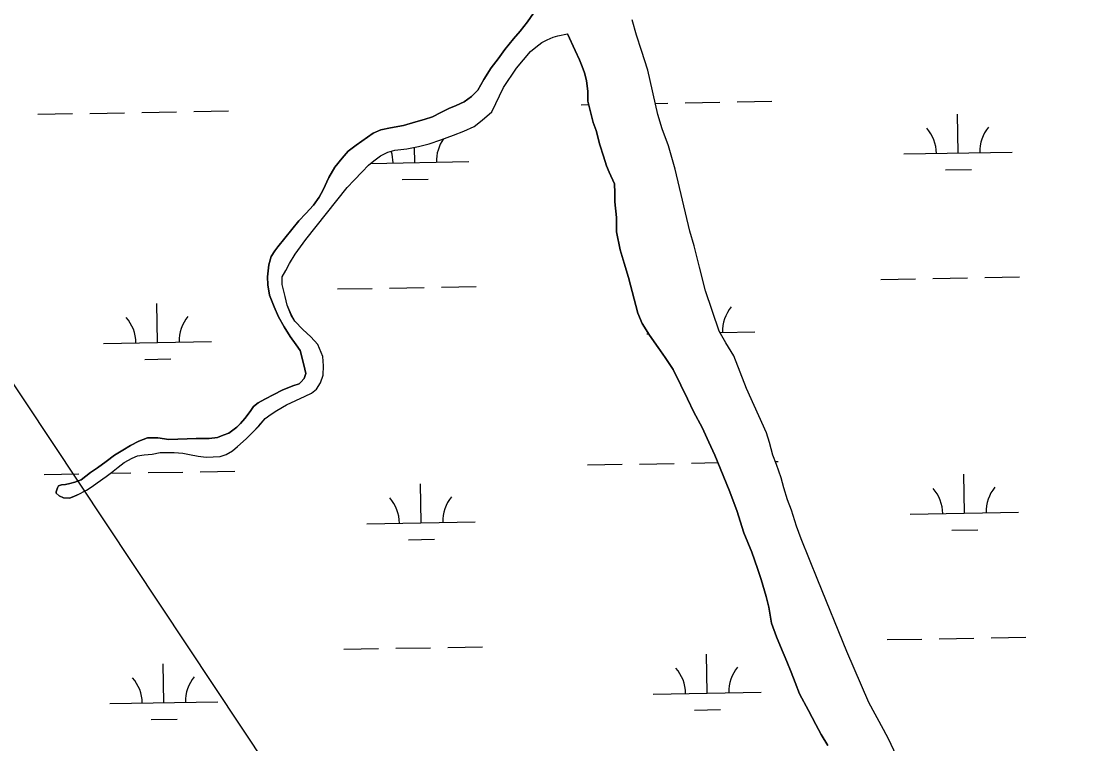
# Model space of a CAD drawing. Extents: x 3903937 to 3942190, y 260677 to 286651.
# Drawn here: x 3932849 to 3933832, y 272785 to 273452 of the extents above; entities that cross this region are included whole.
import ezdxf

# ---------------------------------------------------------------- set-up
doc = ezdxf.new("R2010")
doc.units = 0
for name, color, linetype in [('V-TOPO-SHOR', 7, 'Continuous'), ('V-UTIL-LINE', 7, 'Continuous'), ('V-WETL-SWMP', 7, 'Continuous')]:
    doc.layers.add(name, color=color, linetype=linetype)

msp = doc.modelspace()

# ---------------------------------------------------------------- linework, layer by layer
at = {"layer": 'V-TOPO-SHOR'}
for points in [[(3932901.12, 273015.08), (3932897.935, 273013.492), (3932893.757, 273011.903), (3932888.1890000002, 273012.108), (3932884.213, 273014.101), (3932881.43, 273016.689), (3932881.432, 273017.881), (3932882.829, 273021.461), (3932883.824, 273023.45), (3932886.61, 273024.242), (3932890.1890000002, 273024.43700000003), (3932894.169, 273025.428), (3932898.943, 273026.618), (3932904.5130000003, 273029), (3932908.892, 273032.178), (3932913.27, 273035.754), (3932919.838, 273039.926), (3932927.799, 273045.685), (3932935.36, 273051.645), (3932943.122, 273056.412), (3932950.2860000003, 273060.582), (3932957.847, 273064.553), (3932966.004, 273067.728), (3932975.3510000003, 273067.521), (3932985.694, 273066.12), (3933010.753, 273067.091), (3933022.8880000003, 273067.08), (3933030.643, 273068.068), (3933035.8170000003, 273070.052), (3933040.99, 273072.037), (3933048.3540000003, 273077.4), (3933051.936, 273080.777), (3933055.92, 273085.547), (3933060.698, 273091.908), (3933063.884, 273096.479), (3933068.2630000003, 273099.857), (3933074.233, 273103.234), (3933082.591, 273107.6), (3933090.3510000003, 273111.77), (3933100.298, 273115.54), (3933105.8680000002, 273117.525), (3933107.66, 273118.915), (3933110.646, 273122.292), (3933112.242, 273127.064), (3933110.458, 273135.023), (3933106.89, 273148.153), (3933103.116, 273153.527), (3933097.554, 273161.09), (3933092.1920000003, 273170.242), (3933086.83, 273179.397), (3933082.861, 273188.547), (3933078.694, 273199.291), (3933076.912, 273209.04), (3933076.719, 273216.398), (3933077.321, 273221.768), (3933077.923, 273227.336), (3933080.119, 273235.09), (3933083.504, 273240.458), (3933086.292, 273244.036), (3933105.805, 273268.083), (3933112.174, 273274.84), (3933119.142, 273282.591), (3933124.52, 273289.745), (3933128.304, 273296.506), (3933133.285, 273308.036), (3933139.062, 273317.577), (3933145.632, 273325.726), (3933151.207, 273332.483), (3933158.572, 273337.847), (3933174.294, 273348.971), (3933181.4560000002, 273351.947), (3933190.4080000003, 273353.731), (3933202.344, 273355.908), (3933213.683, 273359.279), (3933221.441, 273361.657), (3933229.002, 273364.036), (3933236.762, 273368.007), (3933244.323, 273371.581), (3933250.889, 273374.36), (3933258.252, 273377.735), (3933265.217, 273382.702), (3933270.99, 273388.661), (3933276.5670000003, 273398.404), (3933283.34, 273409.137), (3933289.711, 273417.684), (3933295.884, 273426.23), (3933303.849, 273435.968), (3933310.22, 273443.124), (3933316.79, 273451.668), (3933322.565, 273459.819)], [(3933657.481, 272774.743), (3933650.731, 272789.069), (3933645.7660000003, 272798.422), (3933632.065, 272823.295), (3933611.821, 272870.29), (3933585.031, 272936.148), (3933569.63, 272974.427), (3933565.304, 272986.086), (3933560.625, 273000.967), (3933557.092, 273010.318), (3933553.721, 273021.498), (3933551.065, 273030.61), (3933546.819, 273043.025), (3933543.526, 273051.78), (3933540.274, 273063.316), (3933537.775, 273072.35), (3933519.1180000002, 273113.298), (3933507.41, 273143.34), (3933500.061, 273155.28), (3933493.9050000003, 273166.224), (3933481.2090000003, 273203.428), (3933475.659, 273225.311), (3933470.904, 273244.806), (3933466.9390000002, 273258.534), (3933453.267, 273315.824), (3933447.1180000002, 273337.11100000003), (3933441.366, 273352.83), (3933437.401, 273366.158), (3933428.088, 273407.139), (3933422.338, 273425.243), (3933417.576, 273439.368), (3933413.611, 273453.493)], [(3932901.12, 273015.08), (3932909.676, 273019.249), (3932914.849, 273022.627), (3932919.429, 273026.004), (3932927.787, 273031.961), (3932932.761, 273035.537), (3932938.932, 273040.504), (3932944.504, 273044.874), (3932951.668, 273048.84500000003), (3932956.643, 273051.028), (3932962.809, 273052.017), (3932970.168, 273052.607), (3932977.727, 273053.994), (3932983.6950000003, 273053.99), (3932990.455, 273053.983), (3932998.611, 273053.578), (3933004.773, 273052.179), (3933012.7290000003, 273050.78), (3933020.088, 273049.779), (3933026.451, 273049.973), (3933033.015, 273050.365), (3933038.585, 273052.151), (3933044.555, 273055.526), (3933049.133, 273059.499), (3933056.897, 273066.652), (3933063.2660000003, 273072.813), (3933068.642, 273078.576), (3933074.614, 273085.531), (3933080.186, 273089.504), (3933085.362, 273092.879), (3933094.316, 273098.042), (3933111.625, 273105.984), (3933117.397, 273108.763), (3933121.974, 273112.538), (3933125.759, 273118.303), (3933128.151, 273125.461), (3933128.556, 273134.212), (3933127.968, 273142.762), (3933123.205, 273153.905), (3933116.647, 273160.873), (3933109.295, 273167.641), (3933101.9420000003, 273175.405), (3933098.7660000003, 273180.777), (3933094.994, 273190.128), (3933093.2120000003, 273198.286), (3933090.238, 273209.226), (3933090.244, 273216.18700000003), (3933093.632, 273222.151), (3933097.216, 273228.512), (3933102.395, 273237.259), (3933112.154, 273250.77400000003), (3933150.384, 273298.871), (3933156.753, 273305.429), (3933164.318, 273313.377), (3933169.893, 273319.539), (3933175.066, 273323.513), (3933181.038, 273328.082), (3933188.001, 273331.457), (3933194.369, 273333.241), (3933205.508, 273334.424), (3933216.2490000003, 273336.601), (3933225.9960000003, 273338.979), (3933236.938, 273342.749), (3933248.6780000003, 273347.114), (3933258.227, 273350.884), (3933267.578, 273355.252), (3933275.142, 273360.815), (3933283.899, 273368.56200000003), (3933294.86, 273391.226), (3933306.609, 273408.916), (3933313.179, 273416.668), (3933319.551, 273424.221), (3933324.525, 273428.393), (3933330.1, 273432.564), (3933335.074, 273435.145), (3933340.645, 273437.527), (3933344.823, 273438.915), (3933353.855, 273440.617)], [(3933594.2430000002, 272783.551), (3933588.2830000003, 272793.699), (3933583.12, 272803.052), (3933576.372, 272815.985), (3933568.0300000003, 272831.309), (3933564.061, 272841.854), (3933560.293, 272851.205), (3933556.523, 272861.152), (3933550.5670000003, 272874.88), (3933546.7970000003, 272884.032), (3933542.234, 272896.566), (3933539.6610000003, 272911.287), (3933537.284, 272921.232), (3933532.723, 272936.951), (3933529.352, 272946.898), (3933524.193, 272962.016), (3933516.65, 272979.924), (3933510.1070000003, 273000.416), (3933503.162, 273019.317), (3933490.063, 273051.74700000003), (3933484.306, 273063.685), (3933478.154, 273077.216), (3933470.449, 273091.464), (3933464.6920000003, 273103.75800000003), (3933458.458, 273116.335), (3933451.47, 273130.74), (3933444.0810000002, 273141.84500000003), (3933437.487, 273151.118), (3933429.502, 273162.343), (3933422.948, 273173.329), (3933418.7800000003, 273182.719), (3933410.218, 273215.663), (3933406.2120000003, 273228.793), (3933402.364, 273241.326), (3933399.156, 273257.798), (3933399.13, 273271.004), (3933397.551, 273285.405), (3933397.637, 273293.878), (3933397.287, 273302.152), (3933392.324, 273313.094), (3933389.744, 273318.667), (3933387.165, 273327.619), (3933383.794, 273338.164), (3933380.227, 273351.492), (3933377.646, 273358.853), (3933374.2770000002, 273372.38), (3933372.4930000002, 273378.35), (3933372.502, 273387.3), (3933371.517, 273397.642), (3933369.534, 273404.605), (3933367.3510000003, 273410.374), (3933364.77, 273416.742), (3933360.801, 273425.29600000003), (3933353.855, 273440.617)]]:
    msp.add_lwpolyline(points, dxfattribs=at)
at = {"layer": 'V-UTIL-LINE'}
msp.add_lwpolyline([(3921517.354570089, 284435.91489060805), (3929017.835, 277413.471), (3932265.611, 273984.103), (3936271.063, 267959.08400000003), (3937259.245182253, 266527.5992614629)], dxfattribs=at)
at = {"layer": 'V-WETL-SWMP'}
for p, q in [((3933462.424053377, 273376.9457587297), (3933494.419097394, 273377.5089269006)), ((3933510.416619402, 273377.7905109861), (3933542.411663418, 273378.3536791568)), ((3932912.601220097, 273367.267924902), (3932944.5962641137, 273367.8310930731)), ((3932960.5937861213, 273368.1126771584), (3932992.588830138, 273368.6758453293)), ((3933008.586352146, 273368.95742941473), (3933040.5813961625, 273369.5205975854)), ((3933366.438921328, 273375.2562542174), (3933373.381827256, 273375.37846138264)), ((3933435.0583731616, 273376.464075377), (3933446.4265313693, 273376.66417464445)), ((3932864.6086540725, 273366.423172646), (3932896.603698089, 273366.9863408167)), ((3933714.5941396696, 273330.6345289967), (3933713.9605754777, 273366.6289535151)), ((3933212.763872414, 273321.8014474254), (3933212.5166771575, 273335.8452508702)), ((3933664.601883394, 273329.75457872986), (3933764.5863959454, 273331.51447926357)), ((3933171.9020953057, 273321.0822094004), (3933262.7561286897, 273322.6813976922)), ((3933702.8675684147, 273314.99473080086), (3933726.863851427, 273315.4171069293)), ((3933201.037301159, 273306.1616492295), (3933225.0335841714, 273306.58402535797)), ((3933643.2289970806, 273213.9284986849), (3933675.224041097, 273214.4916668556)), ((3933691.2215631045, 273214.7732509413), (3933723.2166071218, 273215.336419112)), ((3933739.2141291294, 273215.61800319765), (3933771.2091731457, 273216.1811713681)), ((3933141.3987298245, 273205.09541711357), (3933173.393773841, 273205.65858528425)), ((3933189.391295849, 273205.9401693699), (3933221.3863398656, 273206.5033375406)), ((3933237.3838618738, 273206.7849216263), (3933269.37890589, 273207.3480897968)), ((3932975.1777255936, 273155.73244770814), (3932974.5441614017, 273191.72687222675)), ((3933427.0157365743, 273163.6855790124), (3933428.6831113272, 273163.71492769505)), ((3933494.6630871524, 273164.8762895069), (3933527.0002491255, 273165.4454795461)), ((3932925.1854693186, 273154.85249744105), (3933025.16998187, 273156.6123979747)), ((3932963.451154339, 273140.0926495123), (3932987.447437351, 273140.5150256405)), ((3933372.2936704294, 273042.6327770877), (3933404.2887144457, 273043.19594525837)), ((3933420.2862364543, 273043.4775293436), (3933452.2812804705, 273044.0406975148)), ((3933468.2788024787, 273044.3222816), (3933492.887700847, 273044.755440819)), ((3933545.817293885, 273045.6870932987), (3933548.2664125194, 273045.7302020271)), ((3932870.4634031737, 273033.79969551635), (3932902.45844719, 273034.36286368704)), ((3932931.847761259, 273034.8801664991), (3932950.451013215, 273035.20761594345)), ((3932966.448535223, 273035.48920002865), (3932998.443579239, 273036.05236819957)), ((3933014.4411012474, 273036.33395228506), (3933046.4361452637, 273036.89712045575)), ((3933720.448888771, 272998.01105186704), (3933719.8153245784, 273034.00547638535)), ((3933218.618621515, 272989.17797029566), (3933217.985057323, 273025.172394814)), ((3933670.456632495, 272997.1311016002), (3933770.441145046, 272998.89100213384)), ((3933168.6263652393, 272988.29802002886), (3933268.6108777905, 272990.0579205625)), ((3933708.722317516, 272982.3712536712), (3933732.718600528, 272982.7936297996)), ((3933206.89205026, 272973.53817209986), (3933230.888333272, 272973.9605482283)), ((3933649.083746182, 272881.30502155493), (3933681.078790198, 272881.8681897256)), ((3933697.0763122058, 272882.14977381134), (3933729.071356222, 272882.712941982)), ((3933745.06887823, 272882.99452606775), (3933777.063922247, 272883.5576942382)), ((3933147.2534789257, 272872.4719399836), (3933179.248522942, 272873.0351081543)), ((3933195.24604495, 272873.31669224), (3933227.2410889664, 272873.8798604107)), ((3933243.2386109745, 272874.1614444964), (3933275.2336549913, 272874.7246126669)), ((3933482.8627419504, 272831.94205214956), (3933482.229177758, 272867.9364766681)), ((3932981.032474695, 272823.1089705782), (3932980.3989105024, 272859.1033950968)), ((3933432.870485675, 272831.0621018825), (3933532.8549982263, 272832.8220024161)), ((3932931.040218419, 272822.22902031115), (3933031.0247309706, 272823.9889208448)), ((3933471.136170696, 272816.3022539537), (3933495.132453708, 272816.7246300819)), ((3932969.30590344, 272807.4691723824), (3932993.302186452, 272807.8915485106))]:
    msp.add_line(p, q, dxfattribs=at)
for points in [[(3933322.565, 273459.819), (3933316.79, 273451.669), (3933310.219, 273443.123), (3933303.849, 273435.968), (3933295.884, 273426.23), (3933289.711, 273417.683), (3933283.339, 273409.137), (3933276.5670000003, 273398.403), (3933270.99, 273388.662), (3933265.217, 273382.701), (3933258.251, 273377.735), (3933250.889, 273374.36), (3933244.323, 273371.581), (3933236.762, 273368.00800000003), (3933229.002, 273364.037), (3933221.4420000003, 273361.657), (3933213.683, 273359.278), (3933202.344, 273355.907), (3933190.4080000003, 273353.73), (3933181.457, 273351.947), (3933174.294, 273348.971), (3933158.572, 273337.847), (3933151.208, 273332.483), (3933145.633, 273325.726), (3933139.063, 273317.577), (3933133.2860000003, 273308.036), (3933128.304, 273296.505), (3933124.519, 273289.746), (3933119.142, 273282.591), (3933112.174, 273274.84), (3933105.804, 273268.08400000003), (3933086.291, 273244.03500000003), (3933083.504, 273240.458), (3933080.1180000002, 273235.091), (3933077.923, 273227.336), (3933077.321, 273221.768), (3933076.72, 273216.398), (3933076.912, 273209.039), (3933078.694, 273199.292), (3933082.861, 273188.548), (3933086.83, 273179.396), (3933092.1920000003, 273170.242), (3933097.554, 273161.089), (3933103.116, 273153.526)], [(3933657.48, 272774.743), (3933650.731, 272789.069), (3933645.767, 272798.422), (3933632.066, 272823.295), (3933611.821, 272870.291), (3933585.0300000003, 272936.147), (3933569.63, 272974.427), (3933565.305, 272986.086), (3933560.6240000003, 273000.967), (3933557.092, 273010.318), (3933553.721, 273021.499), (3933551.0640000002, 273030.61), (3933546.819, 273043.025), (3933543.525, 273051.779), (3933540.274, 273063.317), (3933537.776, 273072.349), (3933519.117, 273113.297), (3933507.409, 273143.34), (3933500.061, 273155.28), (3933493.9050000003, 273166.224), (3933481.2090000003, 273203.428), (3933475.66, 273225.31), (3933470.904, 273244.806), (3933466.938, 273258.533), (3933453.2660000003, 273315.825), (3933447.119, 273337.112), (3933441.366, 273352.829), (3933437.4, 273366.158), (3933428.089, 273407.138), (3933422.3370000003, 273425.242), (3933417.576, 273439.367), (3933413.611, 273453.492)], [(3933169.892, 273319.539), (3933175.0670000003, 273323.512), (3933181.038, 273328.081), (3933188.002, 273331.456), (3933194.3680000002, 273333.24), (3933205.507, 273334.424), (3933216.2490000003, 273336.602), (3933225.9960000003, 273338.98), (3933236.9390000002, 273342.749), (3933248.677, 273347.114), (3933258.227, 273350.884), (3933267.579, 273355.252), (3933275.142, 273360.814), (3933283.9, 273368.563), (3933294.859, 273391.226), (3933306.609, 273408.917), (3933313.179, 273416.668), (3933319.5500000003, 273424.22000000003), (3933324.526, 273428.392), (3933330.099, 273432.564), (3933335.074, 273435.145), (3933340.645, 273437.527), (3933344.823, 273438.915), (3933353.8540000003, 273440.618), (3933360.801, 273425.297), (3933364.771, 273416.741), (3933367.3510000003, 273410.374), (3933369.534, 273404.605), (3933371.5160000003, 273397.642), (3933372.502, 273387.299), (3933372.494, 273378.349), (3933374.278, 273372.38), (3933377.647, 273358.853), (3933380.2260000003, 273351.492), (3933383.794, 273338.163), (3933387.166, 273327.619), (3933389.744, 273318.666), (3933392.324, 273313.09500000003), (3933397.287, 273302.152), (3933397.637, 273293.878), (3933397.5500000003, 273285.405), (3933399.129, 273271.004), (3933399.157, 273257.798), (3933402.364, 273241.327), (3933406.211, 273228.793), (3933410.217, 273215.663), (3933418.7800000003, 273182.719), (3933422.948, 273173.328), (3933429.501, 273162.344), (3933437.487, 273151.119), (3933444.082, 273141.84500000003), (3933451.47, 273130.74), (3933458.458, 273116.335), (3933464.6920000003, 273103.759), (3933470.449, 273091.463), (3933478.153, 273077.215), (3933484.307, 273063.685), (3933490.0640000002, 273051.74700000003), (3933503.162, 273019.316), (3933510.106, 273000.416), (3933516.651, 272979.924), (3933524.193, 272962.017), (3933529.3510000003, 272946.897), (3933532.723, 272936.95), (3933537.2830000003, 272921.233), (3933539.6610000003, 272911.287), (3933542.233, 272896.567), (3933546.7970000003, 272884.033), (3933550.5670000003, 272874.88), (3933556.522, 272861.152), (3933560.292, 272851.204), (3933564.062, 272841.853), (3933568.031, 272831.308), (3933576.3710000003, 272815.98600000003), (3933583.1210000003, 272803.052), (3933588.284, 272793.7), (3933594.242, 272783.551)], [(3933103.116, 273153.526), (3933106.89, 273148.152), (3933110.4590000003, 273135.023), (3933112.241, 273127.065), (3933110.646, 273122.293), (3933107.66, 273118.915), (3933105.8680000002, 273117.52400000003), (3933100.298, 273115.54), (3933090.35, 273111.77), (3933082.59, 273107.601), (3933074.2320000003, 273103.233), (3933068.2630000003, 273099.857), (3933063.884, 273096.48), (3933060.698, 273091.908), (3933055.919, 273085.548), (3933051.937, 273080.778), (3933048.3540000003, 273077.4), (3933040.99, 273072.037), (3933035.8170000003, 273070.052), (3933030.644, 273068.068), (3933022.887, 273067.081), (3933010.754, 273067.091), (3932985.693, 273066.119), (3932975.352, 273067.521), (3932966.005, 273067.728), (3932957.848, 273064.553), (3932950.2860000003, 273060.582), (3932943.122, 273056.412), (3932935.361, 273051.645), (3932927.798, 273045.685), (3932919.838, 273039.925), (3932913.271, 273035.754), (3932908.892, 273032.178), (3932904.5130000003, 273028.999), (3932898.9420000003, 273026.618), (3932894.168, 273025.429), (3932890.1890000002, 273024.438), (3932886.609, 273024.242), (3932883.824, 273023.449), (3932882.828, 273021.461), (3932881.432, 273017.882), (3932881.431, 273016.689), (3932884.213, 273014.101), (3932888.1890000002, 273012.108), (3932893.758, 273011.904), (3932897.936, 273013.492), (3932901.12, 273015.08), (3932909.676, 273019.249), (3932914.85, 273022.626), (3932919.4280000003, 273026.003), (3932927.7860000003, 273031.962), (3932932.762, 273035.537), (3932938.932, 273040.504), (3932944.504, 273044.875), (3932951.668, 273048.846), (3932956.642, 273051.029), (3932962.809, 273052.018), (3932970.168, 273052.608), (3932977.727, 273053.994), (3932983.694, 273053.989), (3932990.4560000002, 273053.983), (3932998.61, 273053.578), (3933004.774, 273052.18), (3933012.7290000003, 273050.781), (3933020.0870000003, 273049.779), (3933026.451, 273049.973), (3933033.015, 273050.365), (3933038.586, 273052.15), (3933044.555, 273055.525), (3933049.133, 273059.499), (3933056.896, 273066.652), (3933063.2660000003, 273072.81200000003), (3933068.6410000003, 273078.575), (3933074.614, 273085.531), (3933080.187, 273089.504), (3933085.361, 273092.88), (3933094.316, 273098.043), (3933111.626, 273105.984), (3933117.396, 273108.763), (3933121.974, 273112.538), (3933125.758, 273118.302), (3933128.151, 273125.46), (3933128.557, 273134.211), (3933127.968, 273142.763), (3933123.204, 273153.906), (3933116.647, 273160.87200000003), (3933109.294, 273167.641), (3933101.9420000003, 273175.405), (3933098.765, 273180.777), (3933094.994, 273190.129), (3933093.2120000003, 273198.28500000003), (3933090.238, 273209.226), (3933090.244, 273216.18700000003), (3933093.631, 273222.151), (3933097.216, 273228.512), (3933102.395, 273237.259), (3933112.153, 273250.77400000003), (3933150.383, 273298.87200000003), (3933156.753, 273305.429), (3933164.318, 273313.378), (3933169.892, 273319.539)]]:
    msp.add_lwpolyline(points, dxfattribs=at)
for centre, radius, start, end in [((3933659.351403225, 273330.1370379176), 35.24628790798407, 0.23658072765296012, 41.78023906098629), ((3933769.8201639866, 273332.0814793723), 35.24628790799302, 140.23657772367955, 181.78023605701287), ((3933267.989896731, 273323.24839780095), 35.24628790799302, 144.74589398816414, 181.78023605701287), ((3933157.521135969, 273321.3039563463), 35.24628790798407, 0.2365807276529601, 18.17604161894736), ((3933532.234017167, 273166.01247965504), 35.24628790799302, 140.23657772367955, 181.78023605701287), ((3932919.9349891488, 273155.2349566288), 35.24628790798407, 0.23658072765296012, 41.78023906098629), ((3933030.403749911, 273157.1793980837), 35.24628790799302, 140.23657772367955, 181.78023605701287), ((3933665.2061523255, 272997.51356078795), 35.24628790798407, 0.23658072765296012, 41.78023906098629), ((3933775.674913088, 272999.45800224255), 35.24628790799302, 140.23657772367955, 181.78023605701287), ((3933163.37588507, 272988.68047921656), 35.24628790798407, 0.23658072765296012, 41.78023906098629), ((3933273.844645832, 272990.6249206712), 35.24628790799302, 140.23657772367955, 181.78023605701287), ((3933036.258499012, 272824.55592095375), 35.24628790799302, 140.23657772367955, 181.78023605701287), ((3933427.6200055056, 272831.4445610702), 35.24628790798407, 0.23658072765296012, 41.78023906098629), ((3933538.088766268, 272833.3890025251), 35.24628790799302, 140.23657772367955, 181.78023605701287), ((3932925.78973825, 272822.61147949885), 35.24628790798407, 0.23658072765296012, 41.78023906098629)]:
    msp.add_arc(centre, radius, start, end, dxfattribs=at)

doc.saveas('drawing.dxf')
